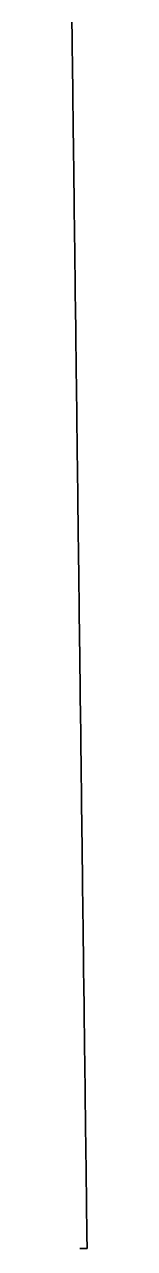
# Model space of a CAD drawing. Extents: x -26 to 823017, y -16 to 1558356.
# Drawn here: x 823000 to 823017, y 1552957 to 1554304 of the extents above; entities that cross this region are included whole.
import ezdxf

# ---------------------------------------------------------------- set-up
doc = ezdxf.new("R2010")
doc.units = 0
doc.layers.add('XS_P_TX_CLEARZONE', color=7, linetype='Continuous')

msp = doc.modelspace()

# ---------------------------------------------------------------- linework, layer by layer
at = {"layer": 'XS_P_TX_CLEARZONE'}
for p, q in [((822999.9, 1554306.8), (822999.9, 1554301.8)), ((822999.9, 1554301.8), (823000, 1554296.8)), ((823000, 1554296.8), (823000.1, 1554291.8)), ((823000.1, 1554291.8), (823000.1, 1554286.8)), ((823000.1, 1554286.8), (823000.2, 1554281.8)), ((823000.2, 1554281.8), (823000.2, 1554276.8)), ((823000.2, 1554276.8), (823000.3, 1554271.8)), ((823000.3, 1554271.8), (823000.4, 1554266.8)), ((823000.4, 1554266.8), (823000.4, 1554261.8)), ((823000.4, 1554261.8), (823000.5, 1554256.8)), ((823000.5, 1554256.8), (823000.6, 1554251.8)), ((823000.6, 1554251.8), (823000.6, 1554246.8)), ((823000.6, 1554246.8), (823000.7, 1554241.8)), ((823000.7, 1554241.8), (823000.7, 1554236.8)), ((823000.7, 1554236.8), (823000.8, 1554231.8)), ((823000.8, 1554231.8), (823000.9, 1554226.8)), ((823000.9, 1554226.8), (823000.9, 1554221.8)), ((823000.9, 1554221.8), (823001, 1554216.8)), ((823001, 1554216.8), (823001, 1554211.8)), ((823001, 1554211.8), (823001.1, 1554206.8)), ((823001.1, 1554206.8), (823001.2, 1554201.8)), ((823001.2, 1554201.8), (823001.2, 1554196.8)), ((823001.2, 1554196.8), (823001.3, 1554191.8)), ((823001.3, 1554191.8), (823001.4, 1554186.8)), ((823001.4, 1554186.8), (823001.4, 1554181.8)), ((823001.4, 1554181.8), (823001.5, 1554176.8)), ((823001.5, 1554176.8), (823001.5, 1554171.8)), ((823001.5, 1554171.8), (823001.6, 1554166.8)), ((823001.6, 1554166.8), (823001.7, 1554161.8)), ((823001.7, 1554161.8), (823001.7, 1554156.8)), ((823001.7, 1554156.8), (823001.8, 1554151.8)), ((823001.8, 1554151.8), (823001.9, 1554146.8)), ((823001.9, 1554146.8), (823001.9, 1554141.8)), ((823001.9, 1554141.8), (823002, 1554136.8)), ((823002, 1554136.8), (823002, 1554131.8)), ((823002, 1554131.8), (823002.1, 1554126.8)), ((823002.1, 1554126.8), (823002.2, 1554121.8)), ((823002.2, 1554121.8), (823002.2, 1554116.8)), ((823002.2, 1554116.8), (823002.3, 1554111.8)), ((823002.3, 1554111.8), (823002.3, 1554106.8)), ((823002.3, 1554106.8), (823002.4, 1554101.8)), ((823002.4, 1554101.8), (823002.5, 1554096.8)), ((823002.5, 1554096.8), (823002.5, 1554091.8)), ((823002.5, 1554091.8), (823002.6, 1554086.8)), ((823002.6, 1554086.8), (823002.7, 1554081.8)), ((823002.7, 1554081.8), (823002.7, 1554076.8)), ((823002.7, 1554076.8), (823002.8, 1554071.8)), ((823002.8, 1554071.8), (823002.8, 1554066.8)), ((823002.8, 1554066.8), (823002.9, 1554061.8)), ((823002.9, 1554061.8), (823003, 1554056.8)), ((823003, 1554056.8), (823003, 1554051.8)), ((823003, 1554051.8), (823003.1, 1554046.8)), ((823003.1, 1554046.8), (823003.1, 1554041.8)), ((823003.1, 1554041.8), (823003.2, 1554036.8)), ((823003.2, 1554036.8), (823003.3, 1554031.8)), ((823003.3, 1554031.8), (823003.3, 1554026.8)), ((823003.3, 1554026.8), (823003.4, 1554021.8)), ((823003.4, 1554021.8), (823003.5, 1554016.8)), ((823003.5, 1554016.8), (823003.5, 1554011.8)), ((823003.5, 1554011.8), (823003.6, 1554006.8)), ((823003.6, 1554006.8), (823003.6, 1554001.8)), ((823003.6, 1554001.8), (823003.7, 1553996.8)), ((823003.7, 1553996.8), (823003.8, 1553991.8)), ((823003.8, 1553991.8), (823003.8, 1553986.8)), ((823003.8, 1553986.8), (823003.9, 1553981.8)), ((823003.9, 1553981.8), (823004, 1553976.8)), ((823004, 1553976.8), (823004, 1553971.8)), ((823004, 1553971.8), (823004.1, 1553966.8)), ((823004.1, 1553966.8), (823004.1, 1553961.8)), ((823004.1, 1553961.8), (823004.2, 1553956.8)), ((823004.2, 1553956.8), (823004.3, 1553951.8)), ((823004.3, 1553951.8), (823004.3, 1553946.8)), ((823004.3, 1553946.8), (823004.4, 1553941.8)), ((823004.4, 1553941.8), (823004.4, 1553936.8)), ((823004.4, 1553936.8), (823004.5, 1553931.8)), ((823004.5, 1553931.8), (823004.6, 1553926.8)), ((823004.6, 1553926.8), (823004.6, 1553921.8)), ((823004.6, 1553921.8), (823004.7, 1553916.8)), ((823004.7, 1553916.8), (823004.8, 1553911.8)), ((823004.8, 1553911.8), (823004.8, 1553906.8)), ((823004.8, 1553906.8), (823004.9, 1553901.8)), ((823004.9, 1553901.8), (823004.9, 1553896.8)), ((823004.9, 1553896.8), (823005, 1553891.8)), ((823005, 1553891.8), (823005.1, 1553886.8)), ((823005.1, 1553886.8), (823005.1, 1553881.8)), ((823005.1, 1553881.8), (823005.2, 1553876.8)), ((823005.2, 1553876.8), (823005.2, 1553871.8)), ((823005.2, 1553871.8), (823005.3, 1553866.8)), ((823005.3, 1553866.8), (823005.4, 1553861.8)), ((823005.4, 1553861.8), (823005.4, 1553856.8)), ((823005.4, 1553856.8), (823005.5, 1553851.8)), ((823005.5, 1553851.8), (823005.6, 1553846.8)), ((823005.6, 1553846.8), (823005.6, 1553841.8)), ((823005.6, 1553841.8), (823005.7, 1553836.8)), ((823005.7, 1553836.8), (823005.7, 1553831.8)), ((823005.7, 1553831.8), (823005.8, 1553826.8)), ((823005.8, 1553826.8), (823005.9, 1553821.8)), ((823005.9, 1553821.8), (823005.9, 1553816.8)), ((823005.9, 1553816.8), (823006, 1553811.8)), ((823006, 1553811.8), (823006.1, 1553806.8)), ((823006.1, 1553806.8), (823006.1, 1553801.8)), ((823006.1, 1553801.8), (823006.2, 1553796.8)), ((823006.2, 1553796.8), (823006.2, 1553791.8)), ((823006.2, 1553791.8), (823006.3, 1553786.8)), ((823006.3, 1553786.8), (823006.4, 1553781.8)), ((823006.4, 1553781.8), (823006.4, 1553776.8)), ((823006.4, 1553776.8), (823006.5, 1553771.8)), ((823006.5, 1553771.8), (823006.5, 1553766.8)), ((823006.5, 1553766.8), (823006.6, 1553761.8)), ((823006.6, 1553761.8), (823006.7, 1553756.8)), ((823006.7, 1553756.8), (823006.7, 1553751.8)), ((823006.7, 1553751.8), (823006.8, 1553746.8)), ((823006.8, 1553746.8), (823006.9, 1553741.8)), ((823006.9, 1553741.8), (823006.9, 1553736.8)), ((823006.9, 1553736.8), (823007, 1553731.8)), ((823007, 1553731.8), (823007, 1553726.8)), ((823007, 1553726.8), (823007.1, 1553721.8)), ((823007.1, 1553721.8), (823007.2, 1553716.8)), ((823007.2, 1553716.8), (823007.2, 1553711.8)), ((823007.2, 1553711.8), (823007.3, 1553706.8)), ((823007.3, 1553706.8), (823007.3, 1553701.8)), ((823007.3, 1553701.8), (823007.4, 1553696.8)), ((823007.4, 1553696.8), (823007.5, 1553691.8)), ((823007.5, 1553691.8), (823007.5, 1553686.8)), ((823007.5, 1553686.8), (823007.6, 1553681.8)), ((823007.6, 1553681.8), (823007.7, 1553676.8)), ((823007.7, 1553676.8), (823007.7, 1553671.8)), ((823007.7, 1553671.8), (823007.8, 1553666.8)), ((823007.8, 1553666.8), (823007.8, 1553661.8)), ((823007.8, 1553661.8), (823007.9, 1553656.8)), ((823007.9, 1553656.8), (823008, 1553651.8)), ((823008, 1553651.8), (823008, 1553646.8)), ((823008, 1553646.8), (823008.1, 1553641.8)), ((823008.1, 1553641.8), (823008.2, 1553636.8)), ((823008.2, 1553636.8), (823008.2, 1553631.8)), ((823008.2, 1553631.8), (823008.3, 1553626.8)), ((823008.3, 1553626.8), (823008.3, 1553621.8)), ((823008.3, 1553621.8), (823008.4, 1553616.8)), ((823008.4, 1553616.8), (823008.5, 1553611.8)), ((823008.5, 1553611.8), (823008.5, 1553606.8)), ((823008.5, 1553606.8), (823008.6, 1553601.8)), ((823008.6, 1553601.8), (823008.6, 1553596.8)), ((823008.6, 1553596.8), (823008.7, 1553591.8)), ((823008.7, 1553591.8), (823008.8, 1553586.9)), ((823008.8, 1553586.9), (823008.8, 1553581.9)), ((823008.8, 1553581.9), (823008.9, 1553576.9)), ((823008.9, 1553576.9), (823009, 1553571.9)), ((823009, 1553571.9), (823009, 1553566.9)), ((823009, 1553566.9), (823009.1, 1553561.9)), ((823009.1, 1553561.9), (823009.1, 1553556.9)), ((823009.1, 1553556.9), (823009.2, 1553551.9)), ((823009.2, 1553551.9), (823009.3, 1553546.9)), ((823009.3, 1553546.9), (823009.3, 1553541.9)), ((823009.3, 1553541.9), (823009.4, 1553536.9)), ((823009.4, 1553536.9), (823009.5, 1553531.9)), ((823009.5, 1553531.9), (823009.5, 1553526.9)), ((823009.5, 1553526.9), (823009.6, 1553521.9)), ((823009.6, 1553521.9), (823009.6, 1553516.9)), ((823009.6, 1553516.9), (823009.7, 1553511.9)), ((823009.7, 1553511.9), (823009.8, 1553506.9)), ((823009.8, 1553506.9), (823009.8, 1553501.9)), ((823009.8, 1553501.9), (823009.9, 1553496.9)), ((823009.9, 1553496.9), (823009.9, 1553491.9)), ((823009.9, 1553491.9), (823010, 1553486.9)), ((823010, 1553486.9), (823010.1, 1553481.9)), ((823010.1, 1553481.9), (823010.1, 1553476.9)), ((823010.1, 1553476.9), (823010.2, 1553471.9)), ((823010.2, 1553471.9), (823010.3, 1553466.9)), ((823010.3, 1553466.9), (823010.3, 1553461.9)), ((823010.3, 1553461.9), (823010.4, 1553456.9)), ((823010.4, 1553456.9), (823010.4, 1553451.9)), ((823010.4, 1553451.9), (823010.5, 1553446.9)), ((823010.5, 1553446.9), (823010.6, 1553441.9)), ((823010.6, 1553441.9), (823010.6, 1553436.9)), ((823010.6, 1553436.9), (823010.7, 1553431.9)), ((823010.7, 1553431.9), (823010.7, 1553426.9)), ((823010.7, 1553426.9), (823010.8, 1553421.9)), ((823010.8, 1553421.9), (823010.9, 1553416.9)), ((823010.9, 1553416.9), (823010.9, 1553411.9)), ((823010.9, 1553411.9), (823011, 1553406.9)), ((823011, 1553406.9), (823011.1, 1553401.9)), ((823011.1, 1553401.9), (823011.1, 1553396.9)), ((823011.1, 1553396.9), (823011.2, 1553391.9)), ((823011.2, 1553391.9), (823011.2, 1553386.9)), ((823011.2, 1553386.9), (823011.3, 1553381.9)), ((823011.3, 1553381.9), (823011.4, 1553376.9)), ((823011.4, 1553376.9), (823011.4, 1553371.9)), ((823011.4, 1553371.9), (823011.5, 1553366.9)), ((823011.5, 1553366.9), (823011.6, 1553361.9)), ((823011.6, 1553361.9), (823011.6, 1553356.9)), ((823011.6, 1553356.9), (823011.7, 1553351.9)), ((823011.7, 1553351.9), (823011.7, 1553346.9)), ((823011.7, 1553346.9), (823011.8, 1553341.9)), ((823011.8, 1553341.9), (823011.9, 1553336.9)), ((823011.9, 1553336.9), (823011.9, 1553331.9)), ((823011.9, 1553331.9), (823012, 1553326.9)), ((823012, 1553326.9), (823012, 1553321.9)), ((823012, 1553321.9), (823012.1, 1553316.9)), ((823012.1, 1553316.9), (823012.2, 1553311.9)), ((823012.2, 1553311.9), (823012.2, 1553306.9)), ((823012.2, 1553306.9), (823012.3, 1553301.9)), ((823012.3, 1553301.9), (823012.4, 1553296.9)), ((823012.4, 1553296.9), (823012.4, 1553291.9)), ((823012.4, 1553291.9), (823012.5, 1553286.9)), ((823012.5, 1553286.9), (823012.5, 1553281.9)), ((823012.5, 1553281.9), (823012.6, 1553276.9)), ((823012.6, 1553276.9), (823012.7, 1553271.9)), ((823012.7, 1553271.9), (823012.7, 1553266.9)), ((823012.7, 1553266.9), (823012.8, 1553261.9)), ((823012.8, 1553261.9), (823012.8, 1553256.9)), ((823012.8, 1553256.9), (823012.9, 1553251.9)), ((823012.9, 1553251.9), (823013, 1553246.9)), ((823013, 1553246.9), (823013, 1553241.9)), ((823013, 1553241.9), (823013.1, 1553236.9)), ((823013.1, 1553236.9), (823013.2, 1553231.9)), ((823013.2, 1553231.9), (823013.2, 1553226.9)), ((823013.2, 1553226.9), (823013.3, 1553221.9)), ((823013.3, 1553221.9), (823013.3, 1553216.9)), ((823013.3, 1553216.9), (823013.4, 1553211.9)), ((823013.4, 1553211.9), (823013.5, 1553206.9)), ((823013.5, 1553206.9), (823013.5, 1553201.9)), ((823013.5, 1553201.9), (823013.6, 1553196.9)), ((823013.6, 1553196.9), (823013.7, 1553191.9)), ((823013.7, 1553191.9), (823013.7, 1553186.9)), ((823013.7, 1553186.9), (823013.8, 1553181.9)), ((823013.8, 1553181.9), (823013.8, 1553176.9)), ((823013.8, 1553176.9), (823013.9, 1553171.9)), ((823013.9, 1553171.9), (823014, 1553166.9)), ((823014, 1553166.9), (823014, 1553161.9)), ((823014, 1553161.9), (823014.1, 1553156.9)), ((823014.1, 1553156.9), (823014.1, 1553151.9)), ((823014.1, 1553151.9), (823014.2, 1553146.9)), ((823014.2, 1553146.9), (823014.3, 1553141.9)), ((823014.3, 1553141.9), (823014.3, 1553136.9)), ((823014.3, 1553136.9), (823014.4, 1553131.9)), ((823014.4, 1553131.9), (823014.5, 1553126.9)), ((823014.5, 1553126.9), (823014.5, 1553121.9)), ((823014.5, 1553121.9), (823014.6, 1553116.9)), ((823014.6, 1553116.9), (823014.6, 1553111.9)), ((823014.6, 1553111.9), (823014.7, 1553106.9)), ((823014.7, 1553106.9), (823014.8, 1553101.9)), ((823014.8, 1553101.9), (823014.8, 1553096.9)), ((823014.8, 1553096.9), (823014.9, 1553091.9)), ((823014.9, 1553091.9), (823014.9, 1553086.9)), ((823014.9, 1553086.9), (823015, 1553081.9)), ((823015, 1553081.9), (823015.1, 1553076.9)), ((823015.1, 1553076.9), (823015.1, 1553071.9)), ((823015.1, 1553071.9), (823015.2, 1553066.9)), ((823015.2, 1553066.9), (823015.3, 1553061.9)), ((823015.3, 1553061.9), (823015.3, 1553056.9)), ((823015.3, 1553056.9), (823015.4, 1553051.9)), ((823015.4, 1553051.9), (823015.4, 1553046.9)), ((823015.4, 1553046.9), (823015.5, 1553041.9)), ((823015.5, 1553041.9), (823015.6, 1553036.9)), ((823015.6, 1553036.9), (823015.6, 1553031.9)), ((823015.6, 1553031.9), (823015.7, 1553026.9)), ((823015.7, 1553026.9), (823015.8, 1553021.9)), ((823015.8, 1553021.9), (823015.8, 1553016.9)), ((823015.8, 1553016.9), (823015.9, 1553011.9)), ((823015.9, 1553011.9), (823015.9, 1553006.9)), ((823015.9, 1553006.9), (823016, 1553001.9)), ((823016, 1553001.9), (823016.1, 1552996.9)), ((823016.1, 1552996.9), (823016.1, 1552991.9)), ((823016.1, 1552991.9), (823016.2, 1552986.9)), ((823016.2, 1552986.9), (823016.2, 1552981.9)), ((823016.2, 1552981.9), (823016.3, 1552976.9)), ((823016.3, 1552976.9), (823016.4, 1552971.9)), ((823016.4, 1552971.9), (823016.4, 1552966.9)), ((823016.4, 1552966.9), (823016.5, 1552961.9)), ((823011.6, 1552956.8), (823008.6, 1552956.8)), ((823016.6, 1552956.9), (823011.6, 1552956.8)), ((823016.5, 1552961.9), (823016.6, 1552956.9))]:
    msp.add_line(p, q, dxfattribs=at)

doc.saveas('drawing.dxf')
